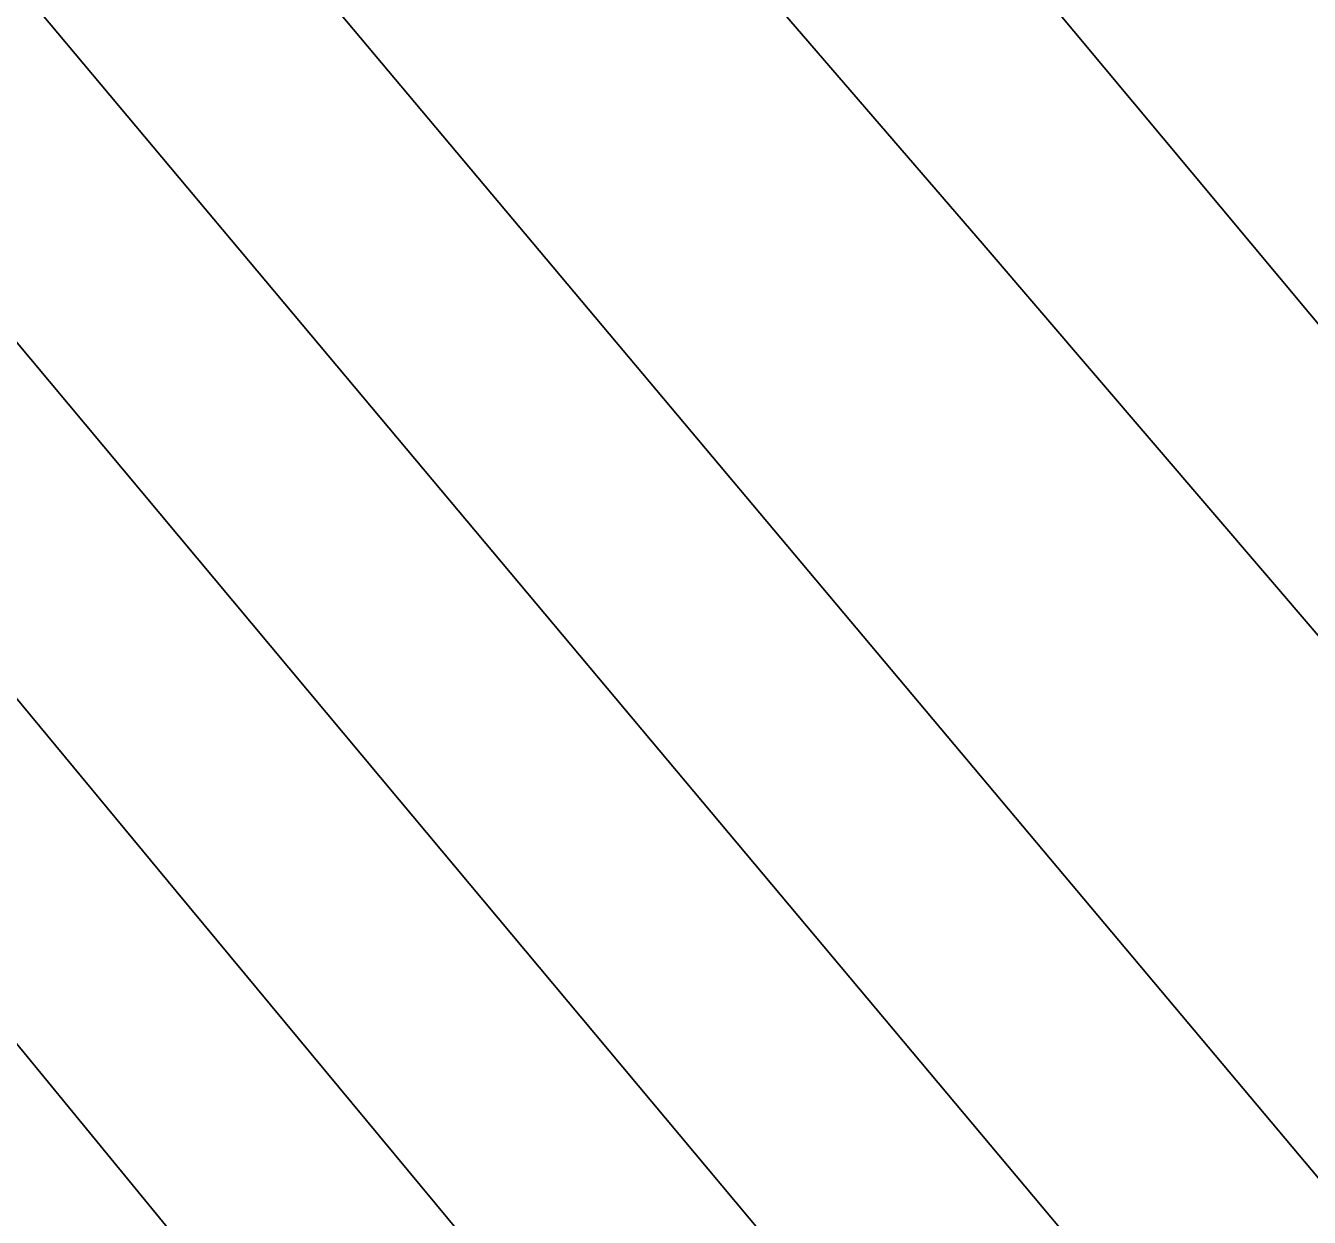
# Model space of a CAD drawing. Extents: x 3887375 to 3925618, y 296674 to 322633.
# Drawn here: x 3900224 to 3900339.2, y 308055.8 to 308162.8 of the extents above; entities that cross this region are included whole.
import ezdxf

# ---------------------------------------------------------------- set-up
doc = ezdxf.new("R2010")
doc.units = 0
for name, color, linetype in [('V-RIVR-EDGE', 7, 'Continuous'), ('V-TOPO-DPTH', 7, 'Continuous'), ('V-TOPO-MAJR', 7, 'Continuous'), ('V-TOPO-MINR', 7, 'Continuous')]:
    doc.layers.add(name, color=color, linetype=linetype)

msp = doc.modelspace()

# ---------------------------------------------------------------- linework, layer by layer
at = {"layer": 'V-RIVR-EDGE'}
for points in [[(3894498.0452971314, 310522.4166602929), (3894530.032070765, 310496.11335461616), (3894553.7751328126, 310474.6867687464), (3894579.9415444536, 310451.31165643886), (3894614.827691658, 310419.1735788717), (3894633.236022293, 310400.67398554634), (3894662.7898397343, 310372.4341616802), (3894685.082014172, 310353.4393311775), (3894692.3508621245, 310347.10812128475), (3894709.7867307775, 310328.1252990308), (3894746.5889821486, 310285.29854543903), (3894785.8434029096, 310252.17839929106), (3894809.574456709, 310225.8955076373), (3894830.406136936, 310205.4473878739), (3894852.706717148, 310189.8519714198), (3894866.7455734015, 310171.8488160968), (3894915.1813438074, 310120.2518922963), (3894950.0566835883, 310083.7431395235), (3894971.372793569, 310062.80818835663), (3894998.9960969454, 310039.4294735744), (3895025.1649102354, 310017.0256224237), (3895052.785811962, 309992.6756464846), (3895092.9934815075, 309952.2686400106), (3895110.913779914, 309932.7989863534), (3895141.435256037, 309903.0998691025), (3895188.910572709, 309855.87602215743), (3895222.8194546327, 309821.31219334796), (3895255.7510712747, 309784.3226132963), (3895319.21617229, 309722.49022177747), (3895350.698102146, 309688.4180276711), (3895358.438170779, 309676.25805001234), (3895364.73455675, 309669.4436111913), (3895374.917188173, 309663.10519634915), (3895388.969253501, 309650.44397738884), (3895410.7673915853, 309628.0509336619), (3895448.536100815, 309583.27925610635), (3895480.515669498, 309554.06216695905), (3895503.761092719, 309527.78047613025), (3895533.8005407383, 309499.5394514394), (3895577.396816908, 309454.75336398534), (3895606.9482326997, 309425.5422789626), (3895653.45348904, 309378.80646424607), (3895685.917487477, 309349.1025436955), (3895719.8263694, 309314.53871488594), (3895749.3789860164, 309285.81326044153), (3895790.550711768, 309242.49006884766), (3895837.0559681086, 309195.7542541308), (3895863.687596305, 309164.12222116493), (3895900.019827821, 309127.6098659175), (3895944.0981320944, 309081.3656859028), (3895955.726847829, 309070.65299338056), (3895974.626813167, 309054.58035212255), (3896002.2549198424, 309033.1441596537), (3896032.777596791, 309003.93067298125), (3896062.8086390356, 308972.2902342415), (3896082.6654556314, 308950.3876243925), (3896119.4785144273, 308911.9315460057), (3896139.3413351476, 308892.4570890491), (3896151.960525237, 308889.5120841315), (3896163.1156186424, 308883.6568982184), (3896167.947907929, 308873.93227840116), (3896170.347241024, 308862.27114039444), (3896184.386097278, 308844.2679850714), (3896211.0261312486, 308816.0353661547), (3896224.1237469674, 308810.17537694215), (3896236.7309288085, 308802.3740662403), (3896249.80452803, 308786.8014654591), (3896255.6068776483, 308776.58881341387), (3896270.636208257, 308766.353345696), (3896280.3163975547, 308753.2173035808), (3896295.8169488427, 308737.15306809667), (3896375.273035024, 308661.19776258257), (3896425.1668979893, 308610.08286688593), (3896464.405708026, 308570.6495232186), (3896519.631900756, 308515.6363738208), (3896548.689280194, 308483.0270755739), (3896563.2197711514, 308467.45087231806), (3896597.6094803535, 308430.9433203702), (3896635.889037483, 308396.3686841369), (3896666.408111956, 308365.6983057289), (3896681.4230326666, 308349.6352710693), (3896712.431340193, 308320.42058357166), (3896746.3438245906, 308287.3136464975), (3896777.3569354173, 308260.04148131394), (3896801.578423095, 308235.6999111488), (3896820.467581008, 308215.25659468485), (3896842.757353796, 308195.29050302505), (3896851.4638802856, 308181.18560140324), (3896882.4637820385, 308148.5714998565), (3896918.8068209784, 308116.42981981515), (3896962.8959326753, 308074.55631500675), (3896997.759264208, 308033.19125644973), (3897029.2399932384, 307998.6334317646), (3897042.3183957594, 307985.0033532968), (3897083.4997281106, 307945.5652063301), (3897107.2283802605, 307918.31105351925), (3897123.206156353, 307898.84620316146), (3897130.0049844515, 307898.82939161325), (3897142.131339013, 307892.9718040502), (3897145.9899654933, 307882.27832472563), (3897149.854596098, 307874.0129982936), (3897162.932998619, 307860.38291982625), (3897188.6041730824, 307833.12396371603), (3897229.287866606, 307788.8307117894), (3897267.562620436, 307752.3135532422), (3897300.4954379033, 307715.8096037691), (3897334.4019181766, 307680.2745138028), (3897361.525181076, 307651.06943290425), (3897384.779010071, 307628.18715612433), (3897411.4166423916, 307598.9832760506), (3897445.8087532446, 307563.44698525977), (3897494.2565318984, 307516.70636724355), (3897543.1719287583, 307462.680089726), (3897584.8268834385, 307418.3844361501), (3897609.048371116, 307394.0428659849), (3897646.8326910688, 307355.58438594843), (3897678.806255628, 307323.93914390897), (3897715.145692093, 307290.3405721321), (3897751.9623533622, 307253.34138548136), (3897766.9748724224, 307236.30708966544), (3897837.6848048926, 307158.43087668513), (3897886.6002017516, 307104.4045991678), (3897935.9964258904, 307048.4345985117), (3897965.538235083, 307015.33846886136), (3898010.590202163, 306970.0631483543), (3898027.5356369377, 306949.1390046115), (3898044.9859154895, 306935.9837492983), (3898063.871470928, 306914.0835410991), (3898089.0462073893, 306882.45511060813), (3898117.1443339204, 306854.7045197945), (3898160.2333646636, 306801.178282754), (3898195.5919333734, 306763.6970679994), (3898235.7911971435, 306719.8906474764), (3898261.4647732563, 306693.6029525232), (3898297.295763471, 306650.77860058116), (3898332.6519305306, 306612.3261246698), (3898369.936210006, 306568.04127851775), (3898397.5354968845, 306534.94995216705), (3898422.230606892, 306505.7508753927), (3898462.8986896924, 306455.144425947), (3898495.342274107, 306417.18478556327), (3898521.965496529, 306382.15333854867), (3898601.3675455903, 306284.34465700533), (3898652.2206614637, 306228.37105387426), (3898693.3731740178, 306177.2777730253), (3898729.680188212, 306130.5671756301), (3898777.132689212, 306074.11634769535), (3898825.5480455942, 306014.2637040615), (3898848.788665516, 305986.03949091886), (3898903.9812351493, 305917.42868532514), (3898957.2456923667, 305854.65024997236), (3898984.350942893, 305818.16071039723), (3899049.7297464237, 305744.668381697), (3899107.844505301, 305679.449785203), (3899129.143803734, 305651.7160059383), (3899142.688623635, 305630.3146373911), (3899156.2406484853, 305611.82705231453), (3899175.1214006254, 305587.98432180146), (3899224.0259900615, 305529.58736907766), (3899255.9887471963, 305493.57145183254), (3899288.902351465, 305449.29741310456), (3899312.614192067, 305415.2444321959), (3899375.5528344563, 305336.9018018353), (3899410.9029973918, 305296.02117303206), (3899442.846541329, 305252.2351665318), (3899470.4278158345, 305211.85938150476), (3899531.4239359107, 305133.52155444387), (3899579.3476575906, 305071.24195874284), (3899616.143904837, 305025.987052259), (3899647.125794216, 304986.0884920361), (3899690.6968530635, 304931.10416243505), (3899729.4128069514, 304876.6174716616), (3899753.6210855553, 304846.93396513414), (3899770.555712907, 304821.6391461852), (3899817.4985668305, 304755.47690750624), (3899845.5606686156, 304713.1573993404), (3899868.2964447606, 304677.16429776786), (3899889.598144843, 304650.40177965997), (3899911.385475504, 304623.6380607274), (3899955.443365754, 304569.13816087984), (3899987.390512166, 304526.80904611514), (3900012.5628469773, 304494.20935446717), (3900025.6304420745, 304476.20860079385), (3900037.2375429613, 304456.7545578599), (3900061.9434603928, 304431.92615629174), (3900070.665597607, 304424.1344521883), (3900074.526625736, 304414.4122340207), (3900074.987038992, 304404.21279104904), (3900073.0289059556, 304397.9043968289), (3900071.5491985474, 304388.6810183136), (3900071.537190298, 304383.8247125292), (3900075.895857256, 304378.9575993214), (3900087.053352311, 304374.0736745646), (3900096.2647225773, 304367.7376613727), (3900108.3922779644, 304362.3657043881), (3900117.112013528, 304353.6027391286), (3900140.840665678, 304326.34858631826), (3900165.540578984, 304299.0920318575), (3900226.0678800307, 304227.55423371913), (3900277.874244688, 304164.2937702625), (3900319.980006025, 304105.91362908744), (3900352.4103813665, 304062.6120523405), (3900384.364732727, 304023.1967210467), (3900411.4735857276, 303988.1640732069), (3900438.0992098, 303954.10388734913), (3900462.7991231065, 303926.84733288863), (3900556.2436308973, 303812.4923877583), (3900597.885376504, 303762.8547978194), (3900633.707960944, 303716.6310318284), (3900652.585110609, 303691.33140958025), (3900701.959719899, 303626.6200585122), (3900774.567744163, 303530.77071083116), (3900849.124294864, 303437.34471274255), (3900903.3516074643, 303371.16446169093), (3900928.0503199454, 303343.4222766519), (3900948.8687910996, 303317.63222052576), (3901001.1703929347, 303258.2556008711), (3901038.9475079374, 303216.8833373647), (3901074.776096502, 303173.0877242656), (3901092.1951536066, 303147.3060739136), (3901171.599604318, 303050.46865352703), (3901205.0048432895, 303008.62156686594), (3901238.4136847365, 302968.23137194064), (3901274.736309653, 302927.8339720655), (3901303.3044560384, 302893.7689829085), (3901343.9833462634, 302847.53320866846), (3901366.7311306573, 302816.3964128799), (3901404.4962374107, 302770.16784358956), (3901454.3804937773, 302715.1679032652), (3901507.1761319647, 302659.1894968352), (3901551.728058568, 302608.08781021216), (3901584.6584743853, 302570.6125995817), (3901650.022868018, 302491.29270393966), (3901680.985544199, 302443.62405446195), (3901717.7565741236, 302388.1709058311), (3901785.5227025, 302298.16113334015), (3901789.545615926, 302293.30135994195)], [(3899720.0812400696, 308903.8115132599), (3899740.1226321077, 308885.6244463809), (3899773.9580024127, 308851.95469084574), (3899783.575984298, 308841.6223063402), (3899894.32560833, 308713.3222682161), (3899906.5931689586, 308698.6603699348), (3899913.882593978, 308688.00120773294), (3899923.5137320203, 308682.9893594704), (3899925.833244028, 308679.6582684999), (3899932.456779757, 308668.6682173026), (3899937.4217592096, 308659.3449449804), (3899946.698984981, 308645.6880475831), (3899955.981144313, 308634.0263512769), (3899969.9130170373, 308620.02540872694), (3899988.1563138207, 308601.3583075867), (3900005.729610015, 308580.6976498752), (3900023.2996171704, 308558.7068581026), (3900034.5679327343, 308543.38235957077), (3900057.4502535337, 308518.0530764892), (3900076.6886840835, 308498.3859080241), (3900099.901893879, 308472.3907356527), (3900117.8060790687, 308451.06418865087), (3900135.060820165, 308436.057422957), (3900142.686889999, 308427.06010607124), (3900156.2837624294, 308412.06238523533), (3900166.8985226, 308401.3950004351), (3900179.840195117, 308390.3893263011), (3900193.120156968, 308381.71056451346), (3900206.39682978, 308371.70166866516), (3900225.316705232, 308357.6883922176), (3900238.250155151, 308343.3573829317), (3900247.8574476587, 308328.70206272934), (3900258.4574071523, 308312.0490746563), (3900274.7038583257, 308292.7218400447), (3900286.9771747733, 308280.3876763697), (3900299.914735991, 308267.7193346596), (3900318.163788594, 308251.3799681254), (3900339.0550196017, 308227.71828617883), (3900354.3153818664, 308213.0489875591), (3900370.5593662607, 308192.7241524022), (3900380.5041258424, 308180.06321103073), (3900394.442576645, 308168.722536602), (3900410.038761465, 308155.382549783), (3900424.298234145, 308139.38558388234), (3900438.8877735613, 308122.3901951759), (3900461.098449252, 308094.4022884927), (3900478.6775012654, 308076.0693653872), (3900493.598751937, 308058.74062090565), (3900515.1542277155, 308034.7447609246), (3900532.399101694, 308015.74759304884), (3900544.984395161, 307995.0992692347), (3900559.9015345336, 307976.1078571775), (3900577.1381859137, 307953.7853541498), (3900589.7218348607, 307932.47196330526), (3900601.9959735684, 307920.4703331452), (3900619.5758478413, 307902.4699435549), (3900643.4516578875, 307875.47552611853), (3900664.0070663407, 307850.4845323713), (3900677.9315387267, 307833.49078818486), (3900699.8031028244, 307802.8434356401), (3900721.0202892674, 307776.52066331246), (3900742.909120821, 307752.8565145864), (3900759.1514606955, 307731.8666123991), (3900777.3816013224, 307707.8789750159), (3900804.5564342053, 307670.2352624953), (3900825.7637535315, 307639.9220879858), (3900850.616607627, 307604.61186589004), (3900867.5067470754, 307576.63711536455), (3900896.0141807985, 307539.98771435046), (3900920.880191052, 307509.9980284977), (3900942.098199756, 307484.0077896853), (3900966.6300319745, 307453.35385906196), (3900979.8820369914, 307433.36895775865), (3901011.041516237, 307393.38764351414), (3901033.916436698, 307365.0655587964), (3901055.792934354, 307336.4134073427), (3901073.363763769, 307314.7551490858), (3901116.1257366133, 307260.11358107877), (3901145.637348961, 307226.1219814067), (3901176.4708727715, 307188.8017575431), (3901198.0164814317, 307160.8154953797), (3901237.142786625, 307115.16137714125), (3901264.6715317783, 307086.1627137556), (3901293.5221883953, 307053.83542617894), (3901309.4385728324, 307035.5066143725), (3901320.0360655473, 307017.856025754), (3901353.8418344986, 306972.2150636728), (3901368.76144065, 306954.2212521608), (3901379.377023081, 306943.8864008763), (3901386.6730261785, 306935.8875067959), (3901394.951006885, 306921.56800914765), (3901409.865679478, 306901.5789965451), (3901432.413822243, 306875.5854686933), (3901444.6805606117, 306860.591036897), (3901469.238705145, 306840.5781787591), (3901496.435739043, 306811.9128711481), (3901520.31072683, 306784.5859201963), (3901536.876555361, 306759.93732708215), (3901550.1326716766, 306741.6150933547), (3901576.99799432, 306713.2831415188), (3901592.5810229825, 306694.62261845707), (3901646.310846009, 306637.62618127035), (3901677.4884149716, 306604.9606043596), (3901706.6724273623, 306572.96502803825), (3901723.912367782, 306551.972659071), (3901773.004811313, 306502.30347085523), (3901789.5879073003, 306484.6380815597), (3901810.815783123, 306462.6382449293)]]:
    msp.add_spline(points, degree=3, dxfattribs=at)
at = {"layer": 'V-TOPO-DPTH'}
for points in [[(3900888.9627355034, 307400.9252665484), (3900493.8933773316, 307875.83697010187), (3900488.9910638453, 307881.729202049), (3900484.0882099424, 307887.62098422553), (3900479.1845454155, 307893.51209174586), (3900474.280340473, 307899.40274949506), (3900469.3720305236, 307905.28997618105), (3900464.4587876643, 307911.17307790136), (3900459.538145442, 307917.0499921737), (3900454.6125703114, 307922.92278148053), (3900091.235695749, 308355.6257056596), (3900074.2849258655, 308375.78382684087), (3900057.316745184, 308395.9272624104), (3900040.3224483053, 308416.04866956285), (3900023.310740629, 308436.15539110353), (3900006.253068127, 308456.222908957), (3899989.1515211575, 308476.2528418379), (3899971.9841624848, 308496.22639725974), (3899954.7729293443, 308516.1623677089), (3899652.778018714, 308864.8053624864), (3899620.1759136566, 308902.415675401), (3899587.5555343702, 308940.0101202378), (3899554.9077437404, 308977.58076295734)], [(3899554.9077437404, 308977.58076295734), (3899587.5555343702, 308940.0101202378), (3899620.1759136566, 308902.415675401), (3899652.778018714, 308864.8053624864), (3899954.7729293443, 308516.1623677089), (3899971.9841624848, 308496.22639725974), (3899989.1515211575, 308476.2528418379), (3900006.253068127, 308456.222908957), (3900023.310740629, 308436.15539110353), (3900040.3224483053, 308416.04866956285), (3900057.316745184, 308395.9272624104), (3900074.2849258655, 308375.78382684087), (3900091.235695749, 308355.6257056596), (3900454.6125703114, 307922.92278148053), (3900459.538145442, 307917.0499921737), (3900464.4587876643, 307911.17307790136), (3900469.3720305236, 307905.28997618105), (3900474.280340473, 307899.40274949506), (3900479.1845454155, 307893.51209174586), (3900484.0882099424, 307887.62098422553), (3900488.9910638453, 307881.729202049), (3900493.8933773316, 307875.83697010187), (3900888.9627355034, 307400.9252665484)], [(3900598.6032383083, 307718.7094189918), (3900568.4331666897, 307754.61388577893), (3900538.295771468, 307790.5457847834), (3900508.1801605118, 307826.49597193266), (3900496.2278674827, 307840.7770847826), (3900472.1011195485, 307869.5973979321), (3900447.969542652, 307898.4136661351), (3900423.83072231, 307927.2238669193), (3900399.687073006, 307956.03002275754), (3900204.958604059, 308188.3042150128), (3900166.3853834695, 308234.2988623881), (3900127.8017297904, 308280.284753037), (3900089.202426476, 308326.25750859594), (3900050.592690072, 308372.2215074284), (3900014.225198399, 308415.501208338), (3899993.7363140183, 308439.77179688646), (3899973.174007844, 308463.97973207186), (3899952.501568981, 308488.09368721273), (3899931.7557083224, 308512.1449889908), (3899781.9277575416, 308685.0467083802), (3899725.091113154, 308750.45721126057), (3899668.1367571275, 308815.7647776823), (3899611.0058336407, 308880.9179394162), (3899553.7571985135, 308945.96816469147)], [(3899553.7571985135, 308945.96816469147), (3899611.0058336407, 308880.9179394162), (3899668.1367571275, 308815.7647776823), (3899725.091113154, 308750.45721126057), (3899781.9277575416, 308685.0467083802), (3899931.7557083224, 308512.1449889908), (3899952.501568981, 308488.09368721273), (3899973.174007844, 308463.97973207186), (3899993.7363140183, 308439.77179688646), (3900014.225198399, 308415.501208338), (3900050.592690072, 308372.2215074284), (3900089.202426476, 308326.25750859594), (3900127.8017297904, 308280.284753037), (3900166.3853834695, 308234.2988623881), (3900204.958604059, 308188.3042150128), (3900399.687073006, 307956.03002275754), (3900423.83072231, 307927.2238669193), (3900447.969542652, 307898.4136661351), (3900472.1011195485, 307869.5973979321), (3900496.2278674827, 307840.7770847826), (3900508.1801605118, 307826.49597193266), (3900538.295771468, 307790.5457847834), (3900568.4331666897, 307754.61388577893), (3900598.6032383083, 307718.7094189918)], [(3900015.0206732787, 308485.0465692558), (3900310.0542628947, 308143.05444170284), (3900340.20949397, 308107.8571897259), (3900370.203310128, 308072.52386166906), (3900399.9550039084, 308036.9864194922), (3900429.545282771, 308001.31290123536), (3900471.7120424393, 307950.1224950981), (3900480.072054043, 307939.9212101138), (3900488.3976501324, 307929.69205782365), (3900496.67162295, 307919.4211045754), (3900504.911180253, 307909.1222840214), (3900901.5701408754, 307410.7612162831)], [(3900015.0206732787, 308485.0465692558), (3900310.0542628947, 308143.05444170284), (3900340.20949397, 308107.8571897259), (3900370.203310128, 308072.52386166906), (3900399.9550039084, 308036.9864194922), (3900429.545282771, 308001.31290123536), (3900471.7120424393, 307950.1224950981), (3900480.072054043, 307939.9212101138), (3900488.3976501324, 307929.69205782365), (3900496.67162295, 307919.4211045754), (3900504.911180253, 307909.1222840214), (3900901.5701408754, 307410.7612162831)]]:
    msp.add_lwpolyline(points, dxfattribs=at)
at = {"layer": 'V-TOPO-MAJR'}
msp.add_lwpolyline([(3900595.771679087, 307690.1996455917), (3900541.084868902, 307755.0970799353), (3900460.8702860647, 307850.47353750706), (3900446.1215975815, 307868.0231565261), (3900431.381578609, 307885.5800486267), (3900416.654563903, 307903.1478503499), (3900401.936218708, 307920.72292515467), (3900315.4743481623, 308024.0441386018), (3900257.5522654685, 308093.3025585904), (3900199.657776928, 308162.5840234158), (3900141.8046796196, 308231.9000554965), (3900083.9791764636, 308301.2391324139), (3899986.319813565, 308418.4144725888), (3899972.123829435, 308435.3481659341), (3899957.863333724, 308452.2270367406), (3899943.5060706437, 308469.023673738), (3899929.084295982, 308485.76548819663), (3899851.915444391, 308574.82968833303), (3899798.6927523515, 308635.9140936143), (3899745.245937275, 308696.8006606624), (3899691.4629376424, 308757.39047036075), (3899637.4558149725, 308817.78244182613), (3899470.0635841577, 309003.92485803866)], dxfattribs=at)
at = {"layer": 'V-TOPO-MINR'}
for points in [[(3900763.129000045, 307614.8923977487), (3900528.5741894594, 307906.43061727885), (3900515.0738532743, 307923.1588209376), (3900501.5398300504, 307939.8596406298), (3900487.95527627, 307956.5193843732), (3900474.3370354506, 307973.15174415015), (3900404.7576087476, 308057.8690414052), (3900356.1422323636, 308116.6867088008), (3900307.284002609, 308175.30065770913), (3900258.061492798, 308233.6090288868), (3900208.5961296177, 308291.71368157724), (3900045.7252343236, 308481.82730232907), (3900035.9185513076, 308493.2342938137), (3900026.085639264, 308504.6185511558), (3900016.213383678, 308515.96870728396), (3900006.314899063, 308527.2961292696), (3899956.3264742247, 308584.3014408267), (3899921.579147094, 308624.25525473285), (3899887.051842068, 308664.39675576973), (3899852.854570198, 308704.8197875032), (3899818.877320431, 308745.43050636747), (3899546.6341475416, 309073.5463001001)], [(3900793.2677177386, 307393.6778180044), (3900423.198031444, 307829.5587400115), (3900410.488866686, 307844.56947262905), (3900397.8070655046, 307859.603224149), (3900385.166309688, 307874.6715040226), (3900372.552917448, 307889.76280279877), (3900359.9784736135, 307904.8865973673), (3900347.428596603, 307920.0307000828), (3900334.9155698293, 307935.20526501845), (3900322.42710988, 307950.40013810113), (3899933.9975791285, 308424.1801968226), (3899931.53762516, 308427.1590013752), (3899929.0636372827, 308430.1260191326), (3899926.5685985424, 308433.07535669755), (3899924.059525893, 308436.01290746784), (3899910.1372077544, 308452.19580888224), (3899900.5629912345, 308463.1307288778), (3899890.864251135, 308473.952074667), (3899880.9787256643, 308484.60305914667), (3899870.968676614, 308495.14046941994), (3899854.4796720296, 308512.19849438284), (3899835.9371450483, 308530.9778607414), (3899817.1355316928, 308549.48841947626), (3899363.3050894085, 309015.01425359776)], [(3900888.9627355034, 307400.9252665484), (3900493.8933773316, 307875.83697010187), (3900488.9910638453, 307881.729202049), (3900484.0882099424, 307887.62098422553), (3900479.1845454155, 307893.51209174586), (3900474.280340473, 307899.40274949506), (3900469.3720305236, 307905.28997618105), (3900464.4587876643, 307911.17307790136), (3900459.538145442, 307917.0499921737), (3900454.6125703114, 307922.92278148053), (3900091.235695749, 308355.6257056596), (3900074.2849258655, 308375.78382684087), (3900057.316745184, 308395.9272624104), (3900040.3224483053, 308416.04866956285), (3900023.310740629, 308436.15539110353), (3900006.253068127, 308456.222908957), (3899989.1515211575, 308476.2528418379), (3899971.9841624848, 308496.22639725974), (3899954.7729293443, 308516.1623677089), (3899652.778018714, 308864.8053624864), (3899620.1759136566, 308902.415675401), (3899587.5555343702, 308940.0101202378), (3899554.9077437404, 308977.58076295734)], [(3900668.6252440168, 307572.0101204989), (3900457.8728405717, 307821.4057654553), (3900436.26369445, 307847.02196621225), (3900414.6840907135, 307872.662986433), (3900393.1488005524, 307898.34123584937), (3900371.643052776, 307924.04430472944), (3900343.682254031, 307957.5209625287), (3900308.250750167, 308000.0079686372), (3900272.862561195, 308042.5309660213), (3900237.539344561, 308085.1079503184), (3900202.259442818, 308127.7209258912), (3899959.569947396, 308421.31046960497), (3899951.385269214, 308431.14394479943), (3899943.1566145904, 308440.9402268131), (3899934.861995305, 308450.68071905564), (3899926.5233995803, 308460.38401811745), (3899881.570524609, 308512.3380126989), (3899850.541887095, 308547.8286361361), (3899819.272483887, 308583.1036122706), (3899787.641932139, 308618.0551174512), (3899755.7706146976, 308652.7909753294), (3899512.149388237, 308915.58260424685), (3899497.8142345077, 308930.9556661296), (3899483.4197195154, 308946.2726149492)], [(3900598.6032383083, 307718.7094189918), (3900568.4331666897, 307754.61388577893), (3900538.295771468, 307790.5457847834), (3900508.1801605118, 307826.49597193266), (3900496.2278674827, 307840.7770847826), (3900472.1011195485, 307869.5973979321), (3900447.969542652, 307898.4136661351), (3900423.83072231, 307927.2238669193), (3900399.687073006, 307956.03002275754), (3900204.958604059, 308188.3042150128), (3900166.3853834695, 308234.2988623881), (3900127.8017297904, 308280.284753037), (3900089.202426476, 308326.25750859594), (3900050.592690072, 308372.2215074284), (3900014.225198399, 308415.501208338), (3899993.7363140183, 308439.77179688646), (3899973.174007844, 308463.97973207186), (3899952.501568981, 308488.09368721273), (3899931.7557083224, 308512.1449889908), (3899781.9277575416, 308685.0467083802), (3899725.091113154, 308750.45721126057), (3899668.1367571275, 308815.7647776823), (3899611.0058336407, 308880.9179394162), (3899553.7571985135, 308945.96816469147)], [(3900901.5701408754, 307410.7612162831), (3900504.911180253, 307909.1222840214), (3900496.67162295, 307919.4211045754), (3900488.3976501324, 307929.69205782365), (3900480.072054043, 307939.9212101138), (3900471.7120424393, 307950.1224950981), (3900429.545282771, 308001.31290123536), (3900399.9550039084, 308036.9864194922), (3900370.203310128, 308072.52386166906), (3900340.20949397, 308107.8571897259), (3900310.0542628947, 308143.05444170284), (3900015.0206732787, 308485.0465692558)]]:
    msp.add_lwpolyline(points, dxfattribs=at)

doc.saveas('drawing.dxf')
